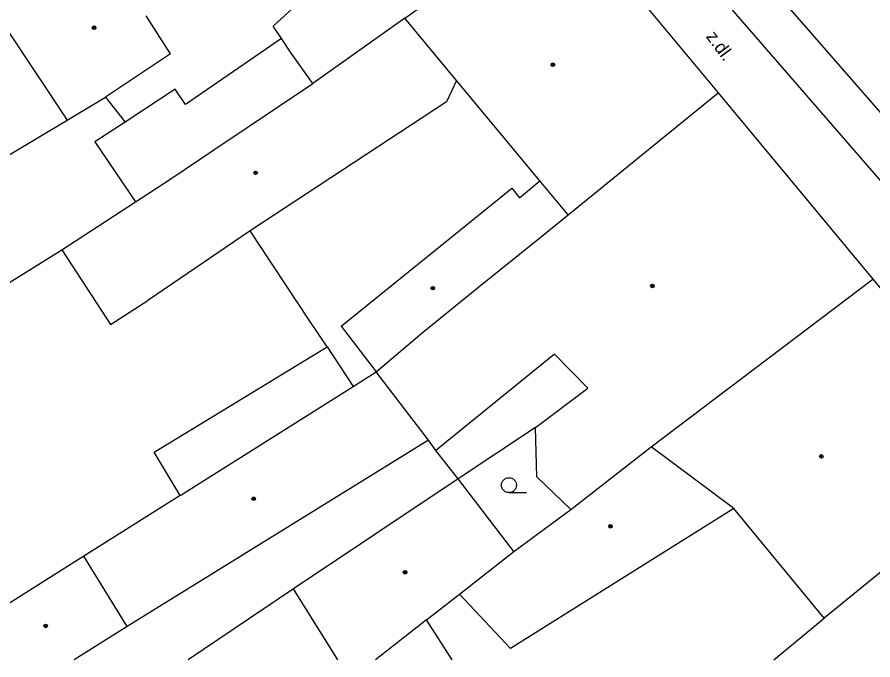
# Model space of a CAD drawing. Extents: x -595546 to -593986, y -1160845 to -1159202.
# Drawn here: x -595348.96 to -595306.06, y -1160843.24 to -1160811.01 of the extents above; entities that cross this region are included whole.
import ezdxf

# ---------------------------------------------------------------- set-up
doc = ezdxf.new("R2010")
doc.units = 0
for name, color, linetype in [('DOP - kresba z DSPS bez souradnic', 7, 'Continuous'), ('DOP - rozhrani ploch obecne', 7, 'Continuous'), ('Level 36', 7, 'Continuous'), ('Level 39', 7, 'Continuous'), ('TM - budovy zdene_ betonove - VP', 7, 'Continuous'), ('TM - komunikace - VP', 7, 'Continuous'), ('TM - letecke snimky - pomocna linie', 7, 'Continuous'), ('TM - popis povrchu', 7, 'Continuous'), ('TM - rozhrani mezi zpev. plochami mezi sebou - VP', 7, 'Continuous')]:
    doc.layers.add(name, color=color, linetype=linetype)

msp = doc.modelspace()

# ---------------------------------------------------------------- linework, layer by layer
at = {"layer": 'DOP - kresba z DSPS bez souradnic'}
msp.add_lwpolyline([(-595333.42, -1160827.55), (-595332.12, -1160829.53)], dxfattribs=at)
at = {"layer": 'DOP - rozhrani ploch obecne'}
for points in [[(-595344.52, -1160815.03), (-595343.55, -1160816.28)], [(-595355.1, -1160821.34), (-595346.45, -1160816.17)], [(-595334.31, -1160826.21), (-595337.27, -1160821.72)], [(-595359.94, -1160831.24), (-595353.28, -1160826.75), (-595346.71, -1160822.68)], [(-595333.42, -1160827.55), (-595334.31, -1160826.21)], [(-595342.09, -1160832.83), (-595333.42, -1160827.55)], [(-595322.97, -1160831.58), (-595326.85, -1160834.17)], [(-595326.85, -1160834.17), (-595327.97, -1160832.74)], [(-595340.79, -1160835), (-595342.09, -1160832.83)], [(-595335.1, -1160839.68), (-595340.38, -1160843.241)], [(-595327.154, -1160843.241), (-595328.43, -1160841.24)]]:
    msp.add_lwpolyline(points, dxfattribs=at)
at = {"layer": 'Level 36'}
msp.add_line((-595324.3, -1160834.855), (-595323.425, -1160834.855), dxfattribs=at)
msp.add_circle((-595324.3, -1160834.48), 0.375, dxfattribs=at)
at = {"layer": 'Level 39'}
for centre, radius in [((-595345.1, -1160811.54), 0.09), ((-595345.1, -1160811.54), 0.0398), ((-595322.1, -1160813.4), 0.09), ((-595322.1, -1160813.4), 0.0398), ((-595337, -1160818.82), 0.09), ((-595337, -1160818.82), 0.0398), ((-595328.12, -1160824.6), 0.09), ((-595328.12, -1160824.6), 0.0398), ((-595317.11, -1160824.49), 0.09), ((-595317.11, -1160824.49), 0.0398), ((-595308.64, -1160833.04), 0.09), ((-595308.64, -1160833.04), 0.0398), ((-595337.1, -1160835.16), 0.09), ((-595337.1, -1160835.16), 0.0398), ((-595319.21, -1160836.54), 0.09), ((-595319.21, -1160836.54), 0.0398), ((-595329.51, -1160838.85), 0.09), ((-595329.51, -1160838.85), 0.0398), ((-595347.53, -1160841.54), 0.09), ((-595347.53, -1160841.54), 0.0398)]:
    msp.add_circle(centre, radius, dxfattribs=at)
at = {"layer": 'TM - budovy zdene_ betonove - VP'}
for points in [[(-595329.52, -1160811.07), (-595321.59, -1160805.46)], [(-595321.59, -1160805.46), (-595313.82, -1160814.8)], [(-595336.13, -1160811.46), (-595331.43, -1160807.16)], [(-595341.27, -1160812.85), (-595342.49, -1160810.95)], [(-595329.52, -1160811.07), (-595334.14, -1160814.34)], [(-595326.93, -1160814.19), (-595329.52, -1160811.07)], [(-595349.59, -1160811.44), (-595346.45, -1160816.17)], [(-595335.71, -1160812.08), (-595336.13, -1160811.46)], [(-595335.25, -1160812.77), (-595335.71, -1160812.08)], [(-595341.27, -1160812.85), (-595344.52, -1160815.03)], [(-595334.14, -1160814.34), (-595335.25, -1160812.77)], [(-595339.1, -1160817.67), (-595334.14, -1160814.34)], [(-595326.93, -1160814.19), (-595327.44, -1160815.26)], [(-595322.75, -1160819.22), (-595326.93, -1160814.19)], [(-595321.34, -1160820.92), (-595313.82, -1160814.8)], [(-595313.82, -1160814.8), (-595306.06, -1160824.15)], [(-595346.45, -1160816.17), (-595344.52, -1160815.03)], [(-595327.44, -1160815.26), (-595337.27, -1160821.72)], [(-595341.31, -1160819.16), (-595339.1, -1160817.67)], [(-595343.03, -1160820.28), (-595341.31, -1160819.16)], [(-595323.77, -1160820.07), (-595322.75, -1160819.22)], [(-595321.34, -1160820.92), (-595322.75, -1160819.22)], [(-595327.58, -1160822.36), (-595324.52, -1160819.88)], [(-595324.52, -1160819.88), (-595324.16, -1160819.59)], [(-595324.16, -1160819.59), (-595323.77, -1160820.07)], [(-595346.71, -1160822.68), (-595343.03, -1160820.28)], [(-595322.75, -1160822.07), (-595321.34, -1160820.92)], [(-595337.27, -1160821.72), (-595342.4, -1160825.22)], [(-595325.82, -1160824.54), (-595322.75, -1160822.07)], [(-595332.71, -1160826.51), (-595327.58, -1160822.36)], [(-595346.71, -1160822.68), (-595344.27, -1160826.43)], [(-595317.18, -1160832.56), (-595306.06, -1160824.15)], [(-595306.06, -1160824.15), (-595298.6, -1160833.1)], [(-595328.66, -1160826.84), (-595325.82, -1160824.54)], [(-595344.27, -1160826.43), (-595342.4, -1160825.22)], [(-595332.71, -1160826.51), (-595330.96, -1160828.8)], [(-595330.96, -1160828.8), (-595328.66, -1160826.84)], [(-595322.02, -1160827.91), (-595327.97, -1160832.74)], [(-595320.35, -1160829.61), (-595322.02, -1160827.91)], [(-595332.12, -1160829.53), (-595330.96, -1160828.8)], [(-595328.34, -1160832.23), (-595330.96, -1160828.8)], [(-595340.79, -1160835), (-595332.12, -1160829.53)], [(-595322.97, -1160831.58), (-595320.35, -1160829.61)], [(-595322.91, -1160834.07), (-595322.97, -1160831.58)], [(-595328.34, -1160832.23), (-595343.44, -1160841.57)], [(-595327.97, -1160832.74), (-595328.34, -1160832.23)], [(-595321.2, -1160835.7), (-595317.18, -1160832.56)], [(-595313.02, -1160835.65), (-595317.18, -1160832.56)], [(-595298.6, -1160833.1), (-595308.5, -1160841.15)], [(-595321.2, -1160835.7), (-595322.91, -1160834.07)], [(-595326.85, -1160834.17), (-595335.1, -1160839.68)], [(-595324.06, -1160837.8), (-595326.85, -1160834.17)], [(-595340.79, -1160835), (-595345.61, -1160838.04)], [(-595324.06, -1160837.8), (-595321.2, -1160835.7)], [(-595308.5, -1160841.15), (-595313.02, -1160835.65)], [(-595326.78, -1160839.94), (-595324.06, -1160837.8)], [(-595345.61, -1160838.04), (-595348.7, -1160839.99)], [(-595343.44, -1160841.57), (-595345.61, -1160838.04)], [(-595332.877, -1160843.241), (-595335.1, -1160839.68)], [(-595348.7, -1160839.99), (-595350.59, -1160841.18)], [(-595328.43, -1160841.24), (-595326.78, -1160839.94)], [(-595324.22, -1160842.67), (-595326.78, -1160839.94)], [(-595328.43, -1160841.24), (-595330.993, -1160843.241)], [(-595311.029, -1160843.241), (-595308.5, -1160841.15)], [(-595343.44, -1160841.57), (-595346.103, -1160843.241)]]:
    msp.add_lwpolyline(points, dxfattribs=at)
at = {"layer": 'TM - komunikace - VP'}
msp.add_lwpolyline([(-595331.79, -1160789.12), (-595324.24, -1160797.83), (-595314.47, -1160809.08), (-595304.26, -1160820.86), (-595291.98, -1160834.93), (-595284.804, -1160843.241)], dxfattribs=at)
at = {"layer": 'TM - letecke snimky - pomocna linie'}
for points in [[(-595335.71, -1160812.08), (-595340.51, -1160815.4), (-595341.04, -1160814.62), (-595343.55, -1160816.28)], [(-595343.55, -1160816.28), (-595345.06, -1160817.27), (-595343.03, -1160820.28)], [(-595313.02, -1160835.65), (-595324.22, -1160842.67)]]:
    msp.add_lwpolyline(points, dxfattribs=at)
at = {"layer": 'TM - rozhrani mezi zpev. plochami mezi sebou - VP'}
msp.add_lwpolyline([(-595330.14, -1160787.59), (-595322.57, -1160796.32), (-595312.74, -1160807.68), (-595302.57, -1160819.37), (-595293.79, -1160829.51), (-595290.31, -1160833.46), (-595281.815, -1160843.241)], dxfattribs=at)

# ---------------------------------------------------------------- texts
at = {"layer": 'TM - popis povrchu'}
msp.add_text('z.dl.', height=0.65, rotation=306.31, dxfattribs=at).set_placement((-595314.45, -1160811.99))

doc.saveas('drawing.dxf')
